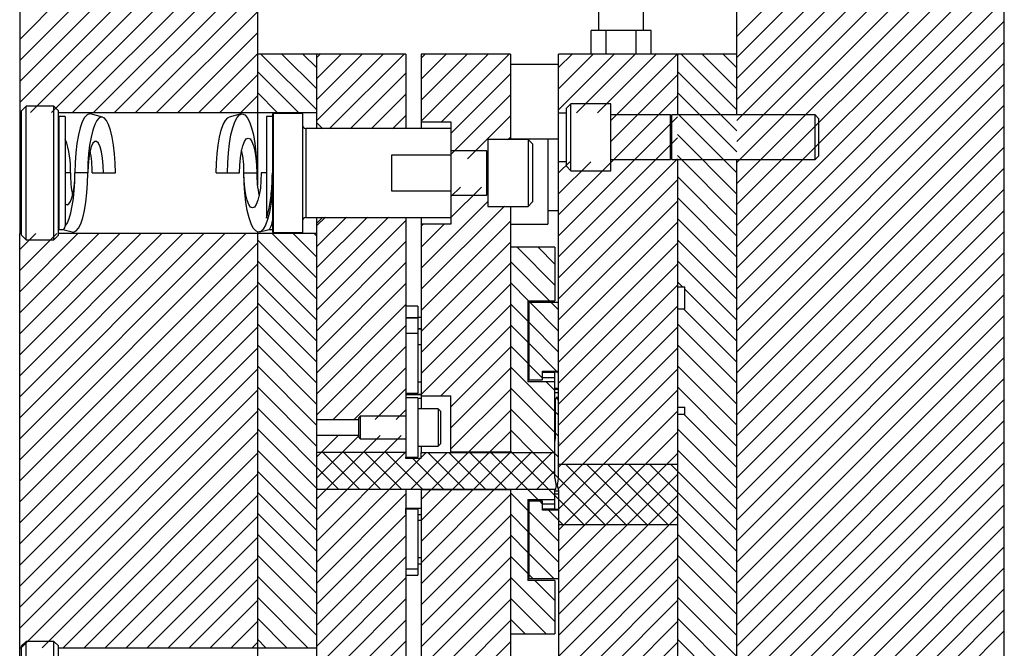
# Model space of a CAD drawing. Header units: inches. Extents: x 1880 to 2363, y -453 to -54.
# Tile 699 of 1056: x 1978.79 to 1987.07, y -122.71 to -117.42. Entities that reach past the tile are written whole.
import ezdxf

# ---------------------------------------------------------------- set-up
doc = ezdxf.new("R2010")
doc.units = ezdxf.units.IN
doc.header["$LTSCALE"] = 0.5
doc.header["$MEASUREMENT"] = 0
doc.layers.add('SID-M-F', color=202, linetype='Continuous')
doc.layers.add('SID-M-S', color=105, linetype='Continuous')

msp = doc.modelspace()

# ---------------------------------------------------------------- linework, layer by layer
at = {"layer": 'SID-M-F', "linetype": 'Continuous'}
for p, q in [((1984.8244, -117.56115), (1986.06962, -116.31593)), ((1984.8244, -117.73793), (1986.24639, -116.31593)), ((1984.8244, -117.91471), (1986.42317, -116.31593)), ((1984.8244, -118.09148), (1986.59995, -116.31593)), ((1984.8244, -118.26826), (1986.77673, -116.31593)), ((1984.8244, -118.44504), (1986.9535, -116.31593)), ((1984.8244, -118.62181), (1987.0744, -116.37181)), ((1978.7894, -117.58575), (1979.9036, -116.47154)), ((1978.7894, -117.76252), (1979.98364, -116.56829)), ((1978.7894, -117.9393), (1980.16041, -116.56829)), ((1978.7894, -118.11608), (1980.33719, -116.56829)), ((1978.88124, -118.20101), (1980.51397, -116.56829)), ((1979.05802, -118.20101), (1980.69074, -116.56829)), ((1984.8244, -118.79859), (1987.0744, -116.54859)), ((1979.2348, -118.20101), (1980.7894, -116.64641)), ((1984.8244, -118.97537), (1987.0744, -116.72537)), ((1979.41157, -118.20101), (1980.7894, -116.82318)), ((1984.8244, -119.15214), (1987.0744, -116.90214)), ((1979.58835, -118.20101), (1980.7894, -116.99996)), ((1984.8244, -119.32892), (1987.0744, -117.07892)), ((1979.76513, -118.20101), (1980.7894, -117.17674)), ((1984.8244, -119.5057), (1987.0744, -117.2557)), ((1979.9419, -118.20101), (1980.7894, -117.35351)), ((1984.8244, -119.68247), (1987.0744, -117.43247)), ((1980.11868, -118.20101), (1980.7894, -117.53029)), ((1984.8244, -119.85925), (1987.0744, -117.60925)), ((1980.29546, -118.20101), (1980.7894, -117.70707)), ((1981.2894, -118.17959), (1980.81913, -117.70932)), ((1981.2894, -118.00281), (1980.9959, -117.70932)), ((1981.2894, -117.82603), (1981.17268, -117.70932)), ((1981.2894, -117.7374), (1981.31748, -117.70932)), ((1981.2894, -117.91417), (1981.49426, -117.70932)), ((1981.2894, -118.09095), (1981.67103, -117.70932)), ((1981.2894, -118.26773), (1981.84781, -117.70932)), ((1981.39467, -118.33923), (1982.02459, -117.70932)), ((1982.1679, -117.74278), (1982.20136, -117.70932)), ((1982.1679, -117.91955), (1982.37814, -117.70932)), ((1982.1679, -118.09633), (1982.55492, -117.70932)), ((1982.1679, -118.27311), (1982.73169, -117.70932)), ((1982.33913, -118.27865), (1982.90847, -117.70932)), ((1983.3244, -117.82372), (1983.4388, -117.70932)), ((1983.3244, -118.00049), (1983.61558, -117.70932)), ((1983.3244, -118.17727), (1983.79235, -117.70932)), ((1983.4743, -118.20414), (1983.96913, -117.70932)), ((1983.65108, -118.20414), (1984.14591, -117.70932)), ((1983.7644, -118.2676), (1984.32268, -117.70932)), ((1984.8244, -118.17905), (1984.35466, -117.70932)), ((1984.8244, -118.00228), (1984.53144, -117.70932)), ((1984.8244, -117.8255), (1984.70821, -117.70932)), ((1984.8244, -120.03603), (1987.0744, -117.78603)), ((1980.47223, -118.20101), (1980.7894, -117.88384)), ((1981.13404, -118.20101), (1980.7894, -117.85636)), ((1981.57145, -118.33923), (1982.0394, -117.87128)), ((1982.4179, -118.37666), (1982.9179, -117.87666)), ((1983.7644, -118.44438), (1984.3244, -117.88438)), ((1984.8244, -118.35583), (1984.3244, -117.85583)), ((1984.8244, -120.2128), (1987.0744, -117.9628)), ((1980.64901, -118.20101), (1980.7894, -118.06062)), ((1980.95727, -118.20101), (1980.7894, -118.03314)), ((1981.74822, -118.33923), (1982.0394, -118.04806)), ((1982.4179, -118.55344), (1982.9179, -118.05344)), ((1983.3244, -119.06115), (1984.3244, -118.06115)), ((1984.8244, -118.53261), (1984.3244, -118.03261)), ((1984.8244, -120.38958), (1987.0744, -118.13958)), ((1981.925, -118.33923), (1982.0394, -118.22483)), ((1984.8244, -118.70938), (1984.3244, -118.20938)), ((1982.55695, -118.59117), (1982.9179, -118.23021)), ((1983.3244, -119.23793), (1984.3244, -118.23793)), ((1984.8244, -118.88616), (1984.3244, -118.38616)), ((1984.8244, -120.56636), (1987.0744, -118.31636)), ((1982.89324, -118.43166), (1982.9179, -118.40699)), ((1983.3244, -119.41471), (1984.3244, -118.41471)), ((1984.8244, -120.74313), (1987.0744, -118.49313)), ((1983.3244, -119.59148), (1984.3244, -118.59148)), ((1983.3244, -118.7076), (1983.41751, -118.61449)), ((1983.3244, -118.88438), (1983.59429, -118.61449)), ((1984.8244, -119.06294), (1984.3244, -118.56294)), ((1984.8244, -120.91991), (1987.0744, -118.66991)), ((1983.3244, -119.76826), (1984.3244, -118.76826)), ((1984.8244, -119.23971), (1984.3244, -118.73971)), ((1982.4179, -118.90699), (1982.49743, -118.82746)), ((1982.4179, -119.08377), (1982.67421, -118.82746)), ((1984.8244, -121.09669), (1987.0744, -118.84669)), ((1982.1679, -119.51054), (1982.7299, -118.94854)), ((1983.3244, -119.94504), (1984.3244, -118.94504)), ((1984.8244, -119.41649), (1984.3244, -118.91649)), ((1982.1679, -119.68732), (1982.86825, -118.98698)), ((1984.8244, -121.27346), (1987.0744, -119.02346)), ((1981.2894, -119.15161), (1981.36161, -119.0794)), ((1981.2894, -119.32839), (1981.53838, -119.0794)), ((1981.2894, -119.50516), (1981.71516, -119.0794)), ((1981.2894, -119.68194), (1981.89194, -119.0794)), ((1981.2894, -119.85872), (1982.0394, -119.10872)), ((1982.1679, -119.8641), (1982.9179, -119.1141)), ((1983.3244, -120.12181), (1984.3244, -119.12181)), ((1984.8244, -119.59327), (1984.3244, -119.09327)), ((1978.7894, -119.35351), (1978.92529, -119.21762)), ((1978.7894, -119.53029), (1979.10207, -119.21762)), ((1978.7894, -119.70707), (1979.27884, -119.21762)), ((1978.7894, -119.88384), (1979.45562, -119.21762)), ((1978.7894, -120.06062), (1979.6324, -119.21762)), ((1978.7894, -120.2374), (1979.80917, -119.21762)), ((1978.7894, -120.41417), (1979.98595, -119.21762)), ((1978.7894, -120.59095), (1980.16273, -119.21762)), ((1978.7894, -120.76773), (1980.3395, -119.21762)), ((1978.7894, -120.9445), (1980.51628, -119.21762)), ((1978.7894, -121.12128), (1980.69306, -119.21762)), ((1981.2894, -119.5938), (1980.91322, -119.21762)), ((1981.2894, -119.41702), (1981.09, -119.21762)), ((1981.2894, -119.24025), (1981.26677, -119.21762)), ((1982.1679, -119.15699), (1982.18491, -119.13998)), ((1982.1679, -119.33377), (1982.36169, -119.13998)), ((1984.8244, -121.45024), (1987.0744, -119.20024)), ((1978.7894, -121.29806), (1980.7894, -119.29806)), ((1981.2894, -119.77058), (1980.7894, -119.27058)), ((1981.2894, -120.03549), (1982.0394, -119.28549)), ((1982.1679, -120.04087), (1982.9179, -119.29087)), ((1983.3244, -120.29859), (1984.3244, -119.29859)), ((1984.8244, -119.77004), (1984.3244, -119.27004)), ((1983.2929, -119.65276), (1982.97446, -119.33432)), ((1983.2929, -119.47598), (1983.15123, -119.33432)), ((1984.8244, -121.62702), (1987.0744, -119.37702)), ((1981.2894, -119.94735), (1980.7894, -119.44735)), ((1981.2894, -120.21227), (1982.0394, -119.46227)), ((1982.1679, -120.21765), (1982.9179, -119.46765)), ((1983.24758, -119.78422), (1982.9179, -119.45454)), ((1984.8244, -119.94682), (1984.3244, -119.44682)), ((1978.7894, -121.47483), (1980.7894, -119.47483)), ((1983.3244, -120.47537), (1984.3244, -119.47537)), ((1981.2894, -120.12413), (1980.7894, -119.62413)), ((1983.0708, -119.78422), (1982.9179, -119.63131)), ((1984.36637, -119.66557), (1984.3244, -119.6236)), ((1984.8244, -121.80379), (1987.0744, -119.55379)), ((1978.7894, -121.65161), (1980.7894, -119.65161)), ((1981.2894, -120.38905), (1982.0394, -119.63905)), ((1982.1679, -120.39443), (1982.9179, -119.64443)), ((1983.3244, -120.65214), (1984.3244, -119.65214)), ((1984.8244, -120.1236), (1984.3869, -119.6861)), ((1981.2894, -120.30091), (1980.7894, -119.80091)), ((1983.3244, -120.03781), (1983.0858, -119.79922)), ((1983.3244, -119.86103), (1983.26258, -119.79922)), ((1984.8244, -121.98057), (1987.0744, -119.73057)), ((1978.7894, -121.82839), (1980.7894, -119.82839)), ((1981.2894, -120.56582), (1982.0394, -119.81582)), ((1982.1679, -120.5712), (1982.9179, -119.8212)), ((1983.0654, -119.95559), (1982.9179, -119.80809)), ((1983.3244, -120.82892), (1984.3244, -119.82892)), ((1984.8244, -120.30037), (1984.37709, -119.85307)), ((1983.3244, -120.21459), (1983.0744, -119.96459)), ((1984.8244, -122.15735), (1987.0744, -119.90735)), ((1978.7894, -122.00516), (1980.7894, -120.00516)), ((1981.2894, -120.47768), (1980.7894, -119.97768)), ((1981.2894, -120.7426), (1982.0394, -119.9926)), ((1982.33207, -120.58382), (1982.9179, -119.99798)), ((1983.0654, -120.13237), (1982.9179, -119.98487)), ((1983.3244, -121.0057), (1984.3244, -120.0057)), ((1984.8244, -120.47715), (1984.3244, -119.97715)), ((1984.8244, -122.33413), (1987.0744, -120.08413)), ((1978.7894, -122.18194), (1980.7894, -120.18194)), ((1981.2894, -120.65446), (1980.7894, -120.15446)), ((1981.42746, -120.78132), (1982.0394, -120.16938)), ((1982.4179, -120.67476), (1982.9179, -120.17476)), ((1983.0654, -120.30914), (1982.9179, -120.16164)), ((1983.30735, -120.37432), (1983.0744, -120.14136)), ((1983.3244, -121.18247), (1984.3244, -120.18247)), ((1984.8244, -120.65393), (1984.3244, -120.15393)), ((1984.8244, -122.5109), (1987.0744, -120.2609)), ((1978.7894, -122.35872), (1980.7894, -120.35872)), ((1981.2894, -120.83124), (1980.7894, -120.33124)), ((1981.60424, -120.78132), (1982.0394, -120.34615)), ((1982.4179, -120.85153), (1982.9179, -120.35153)), ((1983.2929, -120.71342), (1982.9179, -120.33842)), ((1983.1894, -120.43314), (1983.0744, -120.31814)), ((1983.32004, -121.36361), (1984.3244, -120.35925)), ((1984.8244, -120.8307), (1984.3244, -120.3307)), ((1983.3244, -120.39136), (1983.31735, -120.38432)), ((1984.8244, -122.68768), (1987.0744, -120.43768)), ((1978.7894, -122.53549), (1980.7894, -120.53549)), ((1981.2894, -121.00801), (1980.7894, -120.50801)), ((1981.78101, -120.78132), (1982.0394, -120.52293)), ((1982.4179, -121.02831), (1982.9179, -120.52831)), ((1983.2929, -120.8902), (1982.9179, -120.5152)), ((1983.2929, -120.53664), (1983.22047, -120.46422)), ((1983.3244, -121.53603), (1984.3244, -120.53603)), ((1984.8244, -121.00748), (1984.3244, -120.50748)), ((1984.8244, -122.86446), (1987.0744, -120.61446)), ((1978.80066, -122.70101), (1980.7894, -120.71227)), ((1981.47392, -121.36932), (1980.7894, -120.68479)), ((1981.95779, -120.78132), (1982.0394, -120.69971)), ((1982.56867, -121.05432), (1982.9179, -120.70509)), ((1983.28424, -121.05832), (1982.9179, -120.69197)), ((1983.32115, -120.74167), (1983.29615, -120.71667)), ((1983.3244, -121.7128), (1984.3244, -120.7128)), ((1984.8244, -121.18426), (1984.38071, -120.74057)), ((1984.8244, -123.04123), (1987.0744, -120.79123)), ((1981.29715, -121.36932), (1980.7894, -120.86157)), ((1983.10747, -121.05832), (1982.9179, -120.86875)), ((1984.8244, -121.36103), (1984.3244, -120.86103)), ((1978.97744, -122.70101), (1980.7894, -120.88905)), ((1981.2894, -121.44971), (1981.82179, -120.91732)), ((1981.2894, -121.62648), (1981.99857, -120.91732)), ((1981.2894, -120.91938), (1981.29146, -120.91732)), ((1981.2894, -121.09615), (1981.46824, -120.91732)), ((1981.2894, -121.27293), (1981.64501, -120.91732)), ((1982.74545, -121.05432), (1982.9179, -120.88186)), ((1983.32115, -120.91845), (1983.29615, -120.89345)), ((1983.3244, -121.88958), (1984.3244, -120.88958)), ((1981.2894, -121.53834), (1980.7894, -121.03834)), ((1984.8244, -121.53781), (1984.3244, -121.03781)), ((1984.8244, -123.21801), (1987.0744, -120.96801)), ((1979.15421, -122.70101), (1980.7894, -121.06582)), ((1981.2894, -121.80326), (1982.0394, -121.05326)), ((1981.2894, -121.98004), (1982.16012, -121.10932)), ((1981.6507, -121.36932), (1981.3407, -121.05932)), ((1981.82748, -121.36932), (1981.51748, -121.05932)), ((1982.00425, -121.36932), (1981.69425, -121.05932)), ((1982.18103, -121.36932), (1981.87103, -121.05932)), ((1982.0769, -121.36932), (1982.3869, -121.05932)), ((1982.35781, -121.36932), (1982.09781, -121.10932)), ((1982.1649, -121.10454), (1982.21012, -121.05932)), ((1982.53458, -121.36932), (1982.22458, -121.05932)), ((1982.25367, -121.36932), (1982.56367, -121.05932)), ((1982.71136, -121.36932), (1982.40136, -121.05932)), ((1982.43045, -121.36932), (1982.74045, -121.05932)), ((1982.88814, -121.36932), (1982.57814, -121.05932)), ((1982.60723, -121.36932), (1982.91723, -121.05932)), ((1983.06491, -121.36932), (1982.75491, -121.05932)), ((1982.784, -121.36932), (1983.094, -121.05932)), ((1982.93069, -121.05832), (1982.9179, -121.04553)), ((1983.24169, -121.36932), (1982.93169, -121.05932)), ((1982.96078, -121.36932), (1983.27078, -121.05932)), ((1983.2929, -121.24375), (1983.10847, -121.05932)), ((1983.3244, -121.09847), (1983.2929, -121.06697)), ((1983.3244, -122.06636), (1984.3244, -121.06636)), ((1983.89024, -121.66432), (1983.38524, -121.15932)), ((1984.06702, -121.66432), (1983.56202, -121.15932)), ((1984.2438, -121.66432), (1983.7388, -121.15932)), ((1984.8244, -122.06814), (1983.91557, -121.15932)), ((1984.3244, -121.39136), (1984.09235, -121.15932)), ((1984.8244, -121.71459), (1984.26913, -121.15932)), ((1984.8244, -123.39479), (1987.0744, -121.14479)), ((1979.33099, -122.70101), (1980.7894, -121.2426)), ((1981.2894, -121.71512), (1980.7894, -121.21512)), ((1983.13756, -121.36932), (1983.2929, -121.21397)), ((1983.3244, -121.27525), (1983.2929, -121.24375)), ((1983.3244, -122.24313), (1984.3244, -121.24313)), ((1983.71347, -121.66432), (1983.3244, -121.27525)), ((1982.1679, -121.45509), (1982.24867, -121.37432)), ((1982.1679, -121.63186), (1982.42545, -121.37432)), ((1982.1679, -121.80864), (1982.60223, -121.37432)), ((1982.1679, -121.98542), (1982.779, -121.37432)), ((1983.15001, -121.45442), (1983.06591, -121.37032)), ((1983.53669, -121.66432), (1983.24269, -121.37032)), ((1984.8244, -123.57156), (1987.0744, -121.32156)), ((1979.50777, -122.70101), (1980.7894, -121.41938)), ((1981.2894, -121.8919), (1980.7894, -121.3919)), ((1981.2894, -122.15681), (1982.0394, -121.40681)), ((1982.1679, -122.16219), (1982.9179, -121.41219)), ((1983.0654, -121.54658), (1982.9179, -121.39908)), ((1983.3244, -122.41991), (1984.3244, -121.41991)), ((1984.8244, -121.89136), (1984.3244, -121.39136)), ((1983.1894, -121.4938), (1983.16501, -121.46942)), ((1984.8244, -123.74834), (1987.0744, -121.49834)), ((1979.68454, -122.70101), (1980.7894, -121.59615)), ((1981.2894, -122.06867), (1980.7894, -121.56867)), ((1981.2894, -122.33359), (1982.0394, -121.58359)), ((1982.1679, -122.33897), (1982.9179, -121.58897)), ((1983.0654, -121.72336), (1982.9179, -121.57586)), ((1983.3244, -121.80558), (1983.0744, -121.55558)), ((1983.35991, -121.66432), (1983.23991, -121.54432)), ((1983.3244, -122.59669), (1984.3244, -121.59669)), ((1984.8244, -123.92512), (1987.0744, -121.67512)), ((1979.86132, -122.70101), (1980.7894, -121.77293)), ((1981.2894, -122.24545), (1980.7894, -121.74545)), ((1981.2894, -122.51037), (1982.0394, -121.76037)), ((1982.1679, -122.51575), (1982.9179, -121.76575)), ((1983.0654, -121.90013), (1982.9179, -121.75263)), ((1983.3244, -121.98235), (1983.0744, -121.73235)), ((1983.3244, -122.77346), (1984.3244, -121.77346)), ((1984.8244, -122.24492), (1984.3244, -121.74492)), ((1984.8244, -124.10189), (1987.0744, -121.85189)), ((1980.0381, -122.70101), (1980.7894, -121.94971)), ((1981.2894, -122.42223), (1980.7894, -121.92223)), ((1981.2894, -122.68714), (1982.0394, -121.93714)), ((1982.1679, -122.69252), (1982.9179, -121.94252)), ((1983.0654, -122.07691), (1982.9179, -121.92941)), ((1983.28468, -122.11942), (1983.0744, -121.90913)), ((1983.3244, -122.95024), (1984.3244, -121.95024)), ((1984.8244, -122.42169), (1984.3244, -121.92169)), ((1984.8244, -124.27867), (1987.0744, -122.02867)), ((1981.2894, -122.599), (1980.7894, -122.099)), ((1981.32706, -122.82626), (1982.0394, -122.11392)), ((1982.25855, -122.77865), (1982.9179, -122.1193)), ((1983.2929, -122.48119), (1982.9179, -122.10619)), ((1983.10791, -122.11942), (1983.0744, -122.08591)), ((1984.8244, -122.59847), (1984.3244, -122.09847)), ((1980.21487, -122.70101), (1980.7894, -122.12648)), ((1983.2929, -122.30441), (1983.12291, -122.13442)), ((1983.3244, -123.12702), (1984.3244, -122.12702)), ((1981.21463, -122.70101), (1980.7894, -122.27578)), ((1983.21925, -122.58432), (1982.9179, -122.28296)), ((1984.8244, -122.77525), (1984.3244, -122.27525)), ((1984.8244, -124.45545), (1987.0744, -122.20545)), ((1980.39165, -122.70101), (1980.7894, -122.30326)), ((1981.49087, -122.83923), (1982.0394, -122.2907)), ((1982.4179, -122.79608), (1982.9179, -122.29608)), ((1983.3244, -123.30379), (1984.3244, -122.30379)), ((1984.8244, -122.95202), (1984.3244, -122.45202)), ((1984.8244, -124.63222), (1987.0744, -122.38222)), ((1980.56843, -122.70101), (1980.7894, -122.48004)), ((1981.03785, -122.70101), (1980.7894, -122.45256)), ((1981.66764, -122.83923), (1982.0394, -122.46747)), ((1982.4179, -122.97285), (1982.9179, -122.47285)), ((1983.04248, -122.58432), (1982.9179, -122.45974)), ((1983.3244, -123.48057), (1984.3244, -122.48057)), ((1984.8244, -124.809), (1987.0744, -122.559)), ((1980.7452, -122.70101), (1980.7894, -122.65681)), ((1980.86107, -122.70101), (1980.7894, -122.62933)), ((1981.84442, -122.83923), (1982.0394, -122.64425)), ((1982.47637, -123.09117), (1982.9179, -122.64963)), ((1983.3244, -123.65735), (1984.3244, -122.65735)), ((1984.8244, -123.1288), (1984.3244, -122.6288))]:
    msp.add_line(p, q, dxfattribs=at)
at = {"layer": 'SID-M-S'}
for p, q in [((1978.7894, -113.95932), (1978.7894, -119.21762)), ((1984.8244, -118.22182), (1984.8244, -113.95932)), ((1987.0744, -127.95932), (1987.0744, -113.95932)), ((1980.7894, -116.59769), (1980.7894, -118.81116)), ((1983.6594, -117.25094), (1983.6594, -117.51132)), ((1984.0394, -117.51132), (1984.0394, -117.25094)), ((1983.59681, -117.70932), (1983.59681, -117.51132)), ((1984.10199, -117.51132), (1983.59681, -117.51132)), ((1983.7231, -117.70932), (1983.7231, -117.51132)), ((1983.97569, -117.70932), (1983.97569, -117.51132)), ((1984.10199, -117.70932), (1984.10199, -117.51132)), ((1982.0394, -117.70932), (1980.7894, -117.70932)), ((1981.2894, -118.33432), (1981.2894, -117.70932)), ((1982.0394, -117.70932), (1982.0394, -118.33432)), ((1982.9179, -117.70932), (1982.1679, -117.70932)), ((1982.1679, -117.70932), (1982.1679, -118.33432)), ((1982.9179, -117.70932), (1982.9179, -118.42807)), ((1983.3244, -121.27624), (1983.3244, -117.70932)), ((1984.8244, -117.70932), (1983.3244, -117.70932)), ((1984.3244, -117.70932), (1984.3244, -118.22182)), ((1983.3214, -117.79682), (1982.9179, -117.79682)), ((1983.3214, -117.79682), (1983.3214, -118.42182)), ((1983.3244, -117.94682), (1983.3214, -117.94382)), ((1983.4269, -118.12807), (1983.3894, -118.16557)), ((1983.7644, -118.12807), (1983.4269, -118.12807)), ((1983.4269, -118.69057), (1983.4269, -118.12807)), ((1983.7644, -118.69057), (1983.7644, -118.12807)), ((1978.7894, -118.20101), (1978.8044, -118.20101)), ((1978.84345, -118.14682), (1978.8044, -118.18587)), ((1978.8044, -119.23277), (1978.8044, -118.18587)), ((1979.07785, -118.14682), (1978.84345, -118.14682)), ((1978.84345, -119.27182), (1978.84345, -118.14682)), ((1979.1169, -118.18587), (1979.07785, -118.14682)), ((1979.07785, -119.27182), (1979.07785, -118.14682)), ((1979.1169, -119.23277), (1979.1169, -118.18587)), ((1979.1169, -118.20101), (1981.2894, -118.20101)), ((1979.35602, -118.21989), (1979.33532, -118.24231)), ((1979.37738, -118.21234), (1979.35602, -118.21989)), ((1979.3854, -118.2134), (1979.37738, -118.21234)), ((1979.48636, -118.24007), (1979.3854, -118.2134)), ((1980.65339, -118.2134), (1980.55244, -118.24007)), ((1980.61935, -118.24231), (1980.64006, -118.21989)), ((1980.64006, -118.21989), (1980.66142, -118.21234)), ((1980.66142, -118.21234), (1980.68277, -118.21989)), ((1980.68277, -118.21989), (1980.70348, -118.24231)), ((1980.9229, -118.20932), (1980.9179, -118.21432)), ((1980.9179, -118.21432), (1980.9179, -119.20432)), ((1981.1679, -118.20932), (1980.9229, -118.20932)), ((1980.9229, -118.20932), (1980.9229, -119.20932)), ((1981.1679, -118.20932), (1981.1679, -119.20932)), ((1983.3244, -118.20414), (1983.3894, -118.20414)), ((1983.3894, -118.65307), (1983.3894, -118.16557)), ((1984.26479, -118.22182), (1983.7644, -118.22182)), ((1984.26479, -118.59682), (1984.26479, -118.22182)), ((1984.27617, -118.22182), (1984.26632, -118.24887)), ((1985.48315, -118.22182), (1984.27617, -118.22182)), ((1984.27617, -118.59682), (1984.27617, -118.22182)), ((1985.5144, -118.25307), (1985.48315, -118.22182)), ((1985.48315, -118.59682), (1985.48315, -118.22182)), ((1979.1734, -118.23432), (1979.1194, -118.23432)), ((1979.1194, -118.23432), (1979.1194, -119.18432)), ((1979.1734, -118.23432), (1979.1734, -119.15732)), ((1979.31589, -118.27892), (1979.29833, -118.32861)), ((1979.33532, -118.24231), (1979.31589, -118.27892)), ((1979.42058, -118.30207), (1979.40397, -118.34908)), ((1979.43897, -118.26743), (1979.42058, -118.30207)), ((1979.45856, -118.24621), (1979.43897, -118.26743)), ((1979.47877, -118.23907), (1979.45856, -118.24621)), ((1979.49897, -118.24621), (1979.47877, -118.23907)), ((1979.51857, -118.26743), (1979.49897, -118.24621)), ((1979.53695, -118.30207), (1979.51857, -118.26743)), ((1979.55357, -118.34908), (1979.53695, -118.30207)), ((1980.48523, -118.34908), (1980.50185, -118.30207)), ((1980.50185, -118.30207), (1980.52023, -118.26743)), ((1980.52023, -118.26743), (1980.53982, -118.24621)), ((1980.53982, -118.24621), (1980.55244, -118.24007)), ((1980.58236, -118.32861), (1980.59993, -118.27892)), ((1980.59993, -118.27892), (1980.61935, -118.24231)), ((1980.70348, -118.24231), (1980.72291, -118.27892)), ((1980.72291, -118.27892), (1980.74047, -118.32861)), ((1980.9179, -118.23432), (1980.8654, -118.23432)), ((1980.8654, -118.23432), (1980.8654, -119.08781)), ((1981.3394, -118.33923), (1981.2894, -118.28679)), ((1982.1679, -118.27865), (1982.4179, -118.27865)), ((1982.4179, -118.27865), (1982.4179, -119.13998)), ((1983.3214, -118.27481), (1983.3244, -118.27182)), ((1984.26632, -118.56976), (1984.26632, -118.24887)), ((1985.5144, -118.56557), (1985.5144, -118.25307)), ((1979.28317, -118.38987), (1979.27087, -118.46083)), ((1979.29833, -118.32861), (1979.28317, -118.38987)), ((1979.40397, -118.34908), (1979.38962, -118.40705)), ((1979.56791, -118.40705), (1979.55357, -118.34908)), ((1980.47089, -118.40705), (1980.48523, -118.34908)), ((1980.55491, -118.46083), (1980.56721, -118.38987)), ((1980.56721, -118.38987), (1980.58236, -118.32861)), ((1980.74047, -118.32861), (1980.75563, -118.38987)), ((1980.75563, -118.38987), (1980.76792, -118.46083)), ((1982.4179, -118.33432), (1981.1979, -118.33432)), ((1981.1979, -118.33432), (1981.1979, -119.08432)), ((1979.27087, -118.46083), (1979.26182, -118.53934)), ((1979.37799, -118.47419), (1979.36942, -118.54848)), ((1979.38962, -118.40705), (1979.37799, -118.47419)), ((1979.40501, -118.45987), (1979.39091, -118.48976)), ((1979.42046, -118.44448), (1979.40501, -118.45987)), ((1979.43637, -118.44448), (1979.42046, -118.44448)), ((1979.45183, -118.45987), (1979.43637, -118.44448)), ((1979.46592, -118.48976), (1979.45183, -118.45987)), ((1979.57954, -118.47419), (1979.56791, -118.40705)), ((1979.58812, -118.54848), (1979.57954, -118.47419)), ((1980.45068, -118.54848), (1980.45925, -118.47419)), ((1980.45925, -118.47419), (1980.47089, -118.40705)), ((1980.54585, -118.53934), (1980.55491, -118.46083)), ((1980.66648, -118.47984), (1980.68025, -118.44488)), ((1980.68025, -118.44488), (1980.6956, -118.42317)), ((1980.6956, -118.42317), (1980.71177, -118.41581)), ((1980.71177, -118.41581), (1980.72793, -118.42317)), ((1980.72793, -118.42317), (1980.74328, -118.44488)), ((1980.74328, -118.44488), (1980.75705, -118.47984)), ((1980.76792, -118.46083), (1980.77698, -118.53934)), ((1983.0674, -118.42807), (1982.7299, -118.42807)), ((1982.7299, -118.42807), (1982.7299, -118.99057)), ((1982.9179, -118.42182), (1983.3214, -118.42182)), ((1983.1049, -118.46557), (1983.0674, -118.42807)), ((1983.0674, -118.42807), (1983.0674, -118.99057)), ((1983.1049, -118.46557), (1983.1049, -118.95307)), ((1983.23286, -118.42182), (1983.23286, -119.14042)), ((1983.3244, -118.39436), (1983.3214, -118.39436)), ((1979.26182, -118.53934), (1979.25627, -118.62302)), ((1979.36942, -118.54848), (1979.36417, -118.62766)), ((1979.379, -118.53241), (1979.36996, -118.58534)), ((1979.39091, -118.48976), (1979.379, -118.53241)), ((1979.47783, -118.53241), (1979.46592, -118.48976)), ((1979.48687, -118.58534), (1979.47783, -118.53241)), ((1979.59337, -118.62766), (1979.58812, -118.54848)), ((1980.44543, -118.62766), (1980.45068, -118.54848)), ((1980.5403, -118.62302), (1980.54585, -118.53934)), ((1980.64633, -118.58197), (1980.65498, -118.52632)), ((1980.65498, -118.52632), (1980.66648, -118.47984)), ((1980.75705, -118.47984), (1980.76855, -118.52632)), ((1980.76855, -118.52632), (1980.77721, -118.58197)), ((1980.77698, -118.53934), (1980.78253, -118.62302)), ((1982.71813, -118.52182), (1982.4179, -118.52182)), ((1982.72798, -118.54887), (1982.71813, -118.52182)), ((1982.71813, -118.52182), (1982.71813, -118.89682)), ((1982.72798, -118.54887), (1982.72798, -118.86976)), ((1982.7299, -118.52182), (1982.72951, -118.52182)), ((1982.72951, -118.52182), (1982.72951, -118.89682)), ((1979.25627, -118.62302), (1979.2544, -118.70932)), ((1979.36417, -118.62766), (1979.3624, -118.70932)), ((1979.36996, -118.58534), (1979.36432, -118.64547)), ((1979.49252, -118.64547), (1979.48687, -118.58534)), ((1979.59514, -118.70932), (1979.59337, -118.62766)), ((1980.44366, -118.70932), (1980.44543, -118.62766)), ((1980.53843, -118.70932), (1980.5403, -118.62302)), ((1980.64096, -118.644), (1980.64633, -118.58197)), ((1980.77721, -118.58197), (1980.78258, -118.644)), ((1980.78253, -118.62302), (1980.7844, -118.70932)), ((1982.4179, -118.55945), (1981.9179, -118.55945)), ((1981.9179, -118.55945), (1981.9179, -118.85919)), ((1983.3894, -118.61449), (1983.3244, -118.61449)), ((1983.7644, -118.59682), (1984.26479, -118.59682)), ((1984.26632, -118.56976), (1984.27617, -118.59682)), ((1984.27617, -118.59682), (1985.48315, -118.59682)), ((1984.3244, -118.59682), (1984.3244, -123.63432)), ((1984.8244, -127.95932), (1984.8244, -118.59682)), ((1985.48315, -118.59682), (1985.5144, -118.56557)), ((1979.21714, -118.70932), (1979.1734, -118.70932)), ((1979.25273, -118.76883), (1979.2544, -118.70932)), ((1979.25295, -118.78319), (1979.2544, -118.70932)), ((1979.3624, -118.70932), (1979.2544, -118.70932)), ((1979.36059, -118.79431), (1979.3624, -118.70932)), ((1979.36432, -118.64547), (1979.3624, -118.70932)), ((1979.39966, -118.70932), (1979.59514, -118.70932)), ((1979.49443, -118.70932), (1979.49252, -118.64547)), ((1980.44366, -118.70932), (1980.63914, -118.70932)), ((1980.63914, -118.70932), (1980.64096, -118.644)), ((1980.6764, -118.70932), (1980.7844, -118.70932)), ((1980.67821, -118.79431), (1980.6764, -118.70932)), ((1980.67822, -118.77463), (1980.6764, -118.70932)), ((1980.78258, -118.644), (1980.7844, -118.70932)), ((1980.82166, -118.70932), (1980.81984, -118.77463)), ((1980.8654, -118.70932), (1980.82166, -118.70932)), ((1980.9179, -118.70932), (1980.91524, -118.70932)), ((1980.9194, -118.70932), (1980.9194, -118.81777)), ((1983.3894, -118.65307), (1983.4269, -118.69057)), ((1983.4269, -118.69057), (1983.7644, -118.69057)), ((1979.24783, -118.82534), (1979.25273, -118.76883)), ((1979.24865, -118.85523), (1979.25295, -118.78319)), ((1979.3552, -118.87679), (1979.36059, -118.79431)), ((1980.68359, -118.87679), (1980.67821, -118.79431)), ((1980.68359, -118.83666), (1980.67822, -118.77463)), ((1980.81984, -118.77463), (1980.81447, -118.83666)), ((1979.22942, -118.91827), (1979.23993, -118.876)), ((1979.23993, -118.876), (1979.24783, -118.82534)), ((1979.24161, -118.92364), (1979.24865, -118.85523)), ((1979.34641, -118.95434), (1979.3552, -118.87679)), ((1980.69224, -118.89231), (1980.68359, -118.83666)), ((1980.69238, -118.95434), (1980.68359, -118.87679)), ((1980.81447, -118.83666), (1980.80582, -118.89231)), ((1980.9179, -118.84194), (1980.91304, -118.89912)), ((1981.9179, -118.85919), (1982.4179, -118.85919)), ((1982.71813, -118.89682), (1982.72798, -118.86976)), ((1979.1734, -118.96914), (1979.18812, -118.97609)), ((1979.18812, -118.97609), (1979.20285, -118.96961)), ((1979.20285, -118.96961), (1979.21686, -118.95)), ((1979.21686, -118.95), (1979.22942, -118.91827)), ((1979.23199, -118.98674), (1979.24161, -118.92364)), ((1979.33447, -119.02467), (1979.34641, -118.95434)), ((1980.70374, -118.93879), (1980.69224, -118.89231)), ((1980.70433, -119.02467), (1980.69238, -118.95434)), ((1980.71752, -118.97376), (1980.70374, -118.93879)), ((1980.79431, -118.93879), (1980.78054, -118.97376)), ((1980.80582, -118.89231), (1980.79431, -118.93879)), ((1980.91304, -118.89912), (1980.90333, -118.97487)), ((1982.4179, -118.89682), (1982.71813, -118.89682)), ((1982.72951, -118.89682), (1982.7299, -118.89682)), ((1983.0674, -118.99057), (1983.1049, -118.95307)), ((1979.20605, -119.09086), (1979.22004, -119.04294)), ((1979.22004, -119.04294), (1979.23199, -118.98674)), ((1979.31972, -119.08571), (1979.33447, -119.02467)), ((1980.71908, -119.08571), (1980.70433, -119.02467)), ((1980.73287, -118.99546), (1980.71752, -118.97376)), ((1980.74903, -119.00282), (1980.73287, -118.99546)), ((1980.76519, -118.99546), (1980.74903, -119.00282)), ((1980.78054, -118.97376), (1980.76519, -118.99546)), ((1980.89056, -119.04279), (1980.87511, -119.1009)), ((1980.90333, -118.97487), (1980.89056, -119.04279)), ((1982.7299, -118.99057), (1983.0674, -118.99057)), ((1982.9179, -118.99057), (1982.9179, -121.05932)), ((1983.23286, -119.02428), (1983.3244, -119.02428)), ((1979.1734, -119.15732), (1979.19038, -119.1293)), ((1979.19038, -119.1293), (1979.20605, -119.09086)), ((1979.28363, -119.17305), (1979.30261, -119.13567)), ((1979.30261, -119.13567), (1979.31972, -119.08571)), ((1980.73619, -119.13567), (1980.71908, -119.08571)), ((1980.75516, -119.17305), (1980.73619, -119.13567)), ((1980.87511, -119.1009), (1980.85742, -119.14746)), ((1981.1979, -119.08432), (1982.4179, -119.08432)), ((1981.2894, -119.13184), (1981.3394, -119.0794)), ((1981.2894, -122.83432), (1981.2894, -119.08432)), ((1982.0394, -119.08432), (1982.0394, -121.09932)), ((1982.1679, -119.08432), (1982.1679, -120.69332)), ((1978.8044, -119.21762), (1978.7894, -119.21762)), ((1978.7894, -127.95932), (1978.7894, -119.21762)), ((1981.2894, -119.21762), (1979.1169, -119.21762)), ((1979.1194, -119.18432), (1979.15324, -119.18432)), ((1979.15222, -119.18432), (1979.23139, -119.20523)), ((1979.23139, -119.20523), (1979.24238, -119.20615)), ((1979.24238, -119.20615), (1979.26336, -119.19678)), ((1979.26336, -119.19678), (1979.28363, -119.17305)), ((1980.77544, -119.19678), (1980.75516, -119.17305)), ((1980.79642, -119.20615), (1980.77544, -119.19678)), ((1980.7894, -119.20465), (1980.7894, -123.31116)), ((1980.81749, -119.20087), (1980.79642, -119.20615)), ((1980.8074, -119.20523), (1980.8876, -119.18405)), ((1980.83802, -119.18112), (1980.81749, -119.20087)), ((1980.85742, -119.14746), (1980.83802, -119.18112)), ((1980.88658, -119.18432), (1980.9179, -119.18432)), ((1980.9179, -119.20432), (1980.9229, -119.20932)), ((1980.9229, -119.20932), (1981.1679, -119.20932)), ((1982.4179, -119.13998), (1982.1679, -119.13998)), ((1982.9179, -119.14042), (1983.23286, -119.14042)), ((1978.8044, -119.23277), (1978.84345, -119.27182)), ((1978.84345, -119.27182), (1979.07785, -119.27182)), ((1979.07785, -119.27182), (1979.1169, -119.23277)), ((1983.2929, -119.33432), (1982.9179, -119.33432)), ((1983.2929, -119.33432), (1983.2929, -119.78422)), ((1984.3244, -119.66557), (1984.3869, -119.66557)), ((1984.3869, -119.85307), (1984.3869, -119.66557)), ((1983.0654, -119.78422), (1983.0654, -120.46422)), ((1983.0654, -119.78422), (1983.2929, -119.78422)), ((1983.0744, -119.79922), (1983.0744, -120.44922)), ((1983.3244, -119.79922), (1983.0744, -119.79922)), ((1982.1394, -119.82932), (1982.0394, -119.82932)), ((1982.1394, -119.82932), (1982.1394, -120.55932)), ((1984.3869, -119.85307), (1984.3244, -119.85307)), ((1982.1394, -119.92682), (1982.0394, -119.92682)), ((1982.1394, -119.92866), (1982.0394, -119.92866)), ((1982.1679, -119.92332), (1982.1394, -119.92332)), ((1983.0744, -119.93922), (1983.0654, -119.93922)), ((1982.1679, -120.02082), (1982.1394, -120.02082)), ((1982.1679, -120.02266), (1982.1394, -120.02266)), ((1982.1394, -120.05932), (1982.0394, -120.05932)), ((1982.1679, -120.15332), (1982.1394, -120.15332)), ((1983.0654, -120.20922), (1983.0744, -120.20922)), ((1983.0744, -120.35591), (1983.0654, -120.35591)), ((1983.0654, -120.36103), (1983.0744, -120.36103)), ((1983.1894, -120.44922), (1983.1894, -120.37432)), ((1983.1894, -120.37432), (1983.3244, -120.37432)), ((1983.2929, -121.27624), (1983.2929, -120.37432)), ((1983.0744, -120.38532), (1983.0654, -120.38532)), ((1983.0654, -120.4286), (1983.0744, -120.4286)), ((1983.0744, -120.44922), (1983.1894, -120.44922)), ((1983.2929, -120.38532), (1983.1894, -120.38532)), ((1983.1894, -120.4286), (1983.2929, -120.4286)), ((1983.3244, -120.38432), (1983.2929, -120.38432)), ((1982.0399, -120.54387), (1982.0399, -120.56432)), ((1982.1394, -120.46532), (1982.1679, -120.46532)), ((1983.2929, -120.46422), (1983.0654, -120.46422)), ((1983.3244, -120.52066), (1983.2929, -120.52066)), ((1983.3244, -120.52866), (1983.2929, -120.52866)), ((1982.1679, -120.57565), (1982.0394, -120.57565)), ((1982.1394, -120.59932), (1982.0394, -120.59932)), ((1982.0399, -120.55932), (1982.1394, -120.55932)), ((1982.0449, -120.56932), (1982.1679, -120.56932)), ((1982.1394, -120.59932), (1982.1394, -121.09932)), ((1982.1679, -120.60565), (1982.1394, -120.60565)), ((1982.1679, -120.58382), (1982.4179, -120.58382)), ((1982.4179, -121.05932), (1982.4179, -120.58382)), ((1983.2929, -120.55366), (1983.3244, -120.55366)), ((1983.30599, -120.59317), (1983.29615, -120.62022)), ((1983.29615, -120.62022), (1983.29615, -120.9475)), ((1983.30599, -120.59317), (1983.31131, -120.59317)), ((1983.32115, -120.62022), (1983.31131, -120.59317)), ((1983.32115, -120.62022), (1983.32115, -120.9475)), ((1982.3104, -120.69332), (1982.1394, -120.69332)), ((1982.3294, -120.71232), (1982.3104, -120.69332)), ((1982.3104, -120.69332), (1982.3104, -121.00532)), ((1982.3294, -120.71232), (1982.3294, -120.98632)), ((1984.3244, -120.67807), (1984.3869, -120.67807)), ((1984.3869, -120.74057), (1984.3869, -120.67807)), ((1981.2894, -120.78132), (1981.6394, -120.78132)), ((1981.6549, -120.75432), (1981.6394, -120.76982)), ((1981.6394, -120.76982), (1981.6394, -120.92882)), ((1982.0394, -120.75432), (1981.6549, -120.75432)), ((1981.6549, -120.75432), (1981.6549, -120.94432)), ((1984.3869, -120.74057), (1984.3244, -120.74057)), ((1981.6394, -120.91732), (1981.2894, -120.91732)), ((1981.6394, -120.92882), (1981.6549, -120.94432)), ((1981.6549, -120.94432), (1982.0394, -120.94432)), ((1983.2929, -120.98687), (1983.29615, -120.9475)), ((1983.32115, -120.9475), (1983.3244, -120.98687)), ((1982.1394, -121.00532), (1982.3104, -121.00532)), ((1982.1679, -121.00532), (1982.1679, -121.05932)), ((1982.3104, -121.00532), (1982.3294, -120.98632)), ((1982.0394, -121.05932), (1981.2894, -121.05932)), ((1982.0394, -121.09932), (1982.1394, -121.09932)), ((1982.0399, -121.10932), (1982.0399, -121.09932)), ((1982.1649, -121.10932), (1982.0399, -121.10932)), ((1982.1649, -121.05932), (1982.1649, -121.10932)), ((1982.1649, -121.05932), (1983.2779, -121.05932)), ((1982.4179, -121.05432), (1982.9179, -121.05432)), ((1982.9179, -121.05832), (1983.2929, -121.05832)), ((1983.2929, -121.06485), (1983.28954, -121.06485)), ((1983.2929, -121.06927), (1983.29203, -121.06927)), ((1984.3244, -121.15932), (1983.3244, -121.15932)), ((1983.2929, -121.27624), (1983.30371, -121.34377)), ((1983.31377, -121.34268), (1983.3244, -121.27624)), ((1983.30177, -121.36932), (1981.2894, -121.36932)), ((1982.0394, -121.36932), (1982.0394, -122.83432)), ((1982.1679, -121.36932), (1982.1679, -122.83432)), ((1982.9179, -121.37432), (1982.1679, -121.37432)), ((1982.9179, -121.36932), (1982.9179, -122.92807)), ((1983.2929, -121.37032), (1982.9179, -121.37032)), ((1983.2929, -121.54432), (1983.2929, -121.36932)), ((1983.31652, -121.32546), (1983.30078, -121.32546)), ((1983.30177, -121.36932), (1983.30379, -121.34623)), ((1983.31425, -121.34768), (1983.3244, -121.37558)), ((1983.0654, -121.45442), (1983.2929, -121.45442)), ((1983.0654, -121.45442), (1983.0654, -122.13442)), ((1983.2929, -121.38093), (1983.3244, -121.38093)), ((1983.2929, -121.40593), (1983.3244, -121.40593)), ((1983.3244, -121.37558), (1983.3244, -124.20932)), ((1982.0399, -121.57593), (1982.0399, -121.53093)), ((1982.1394, -121.53593), (1982.0399, -121.53593)), ((1982.0449, -121.52593), (1982.1679, -121.52593)), ((1982.1394, -121.52593), (1982.1394, -122.08932)), ((1983.0654, -121.49003), (1983.0744, -121.49003)), ((1983.0654, -121.53332), (1983.0744, -121.53332)), ((1983.1894, -121.46942), (1983.0744, -121.46942)), ((1983.0744, -121.46942), (1983.0744, -122.11942)), ((1983.1894, -121.54432), (1983.1894, -121.46942)), ((1983.1894, -121.49003), (1983.2929, -121.49003)), ((1983.1894, -121.53332), (1983.2929, -121.53332)), ((1983.2929, -121.53432), (1983.3244, -121.53432)), ((1982.0399, -121.57593), (1982.0394, -121.57593)), ((1982.1394, -121.57932), (1982.1679, -121.57932)), ((1982.1679, -121.58332), (1982.1394, -121.58332)), ((1983.0654, -121.5576), (1983.0744, -121.5576)), ((1983.0654, -121.56272), (1983.0744, -121.56272)), ((1983.3244, -121.54432), (1983.1894, -121.54432)), ((1982.1679, -121.62993), (1982.1394, -121.62993)), ((1983.3244, -121.66432), (1984.3244, -121.66432)), ((1983.0744, -121.70942), (1983.0654, -121.70942)), ((1982.1394, -121.94193), (1982.1679, -121.94193)), ((1982.0394, -122.03593), (1982.1394, -122.03593)), ((1982.1394, -121.99532), (1982.1679, -121.99532)), ((1983.0654, -121.97942), (1983.0744, -121.97942)), ((1982.0394, -122.08932), (1982.1394, -122.08932)), ((1983.0744, -122.11942), (1983.3244, -122.11942)), ((1983.2929, -122.13442), (1983.0654, -122.13442)), ((1983.2929, -122.13442), (1983.2929, -122.58432)), ((1982.9179, -122.58432), (1983.2929, -122.58432)), ((1978.84345, -122.64682), (1978.8044, -122.68587)), ((1978.8044, -123.73277), (1978.8044, -122.68587)), ((1979.07785, -122.64682), (1978.84345, -122.64682)), ((1978.84345, -123.77182), (1978.84345, -122.64682)), ((1979.1169, -122.68587), (1979.07785, -122.64682)), ((1979.07785, -123.77182), (1979.07785, -122.64682)), ((1979.1169, -123.73277), (1979.1169, -122.68587)), ((1978.7894, -122.70101), (1978.8044, -122.70101)), ((1979.1169, -122.70101), (1981.2894, -122.70101))]:
    msp.add_line(p, q, dxfattribs=at)
for centre, radius, start, end in [((1981.1979, -118.30432), 0.03, 180, 270), ((1984.26558, -118.2486), 0.000787, 180, 340), ((1978.47911, -118.67653), 0.73875, 357.456696, 19.980122), ((1978.48014, -118.69716), 0.9196, 359.242812, 11.194483), ((1979.8895, -118.69484), 0.78704, 358.946423, 12.937794), ((1982.72872, -118.5486), 0.000787, 200, 0), ((1984.26558, -118.57003), 0.000787, 20, 180), ((1980.13665, -118.72147), 0.9196, 179.242812, 191.194483), ((1981.58372, -118.7225), 0.79943, 179.05538, 192.828838), ((1982.72872, -118.87003), 0.000787, 0, 160), ((1981.1979, -119.11432), 0.03, 90, 180), ((1982.0449, -120.56432), 0.005, 180, 270), ((1982.0449, -121.10432), 0.005, 180, 270), ((1982.1599, -121.10432), 0.005, 270, 0), ((1983.2779, -121.07432), 0.015, 0, 90), ((1983.29383, -121.34535), 0.01, 355, 9.090277), ((1983.32364, -121.34426), 0.01, 170.909723, 200), ((1982.0449, -121.53093), 0.005, 90, 180)]:
    msp.add_arc(centre, radius, start, end, dxfattribs=at)
for centre, start_param, end_param in [((1980.88556, -118.70932), 3.1753147, 3.7040081), ((1979.15324, -118.70932), 3.1415927, 3.4803664)]:
    msp.add_ellipse(centre, major_axis=(0, 0.475), ratio=0.1277027, start_param=start_param, end_param=end_param, dxfattribs=at)
msp.add_open_spline([(1980.8654, -119.08781), (1980.8707, -119.0709), (1980.88144, -119.03657), (1980.89459, -118.97287), (1980.90499, -118.9014), (1980.9133, -118.81369), (1980.91453, -118.74769), (1980.91524, -118.70932)], degree=3, knots=[0, 0, 0, 0, 0.1825208, 0.3703479, 0.5521776, 0.7396236, 1, 1, 1, 1], dxfattribs=at)

doc.saveas('drawing.dxf')
